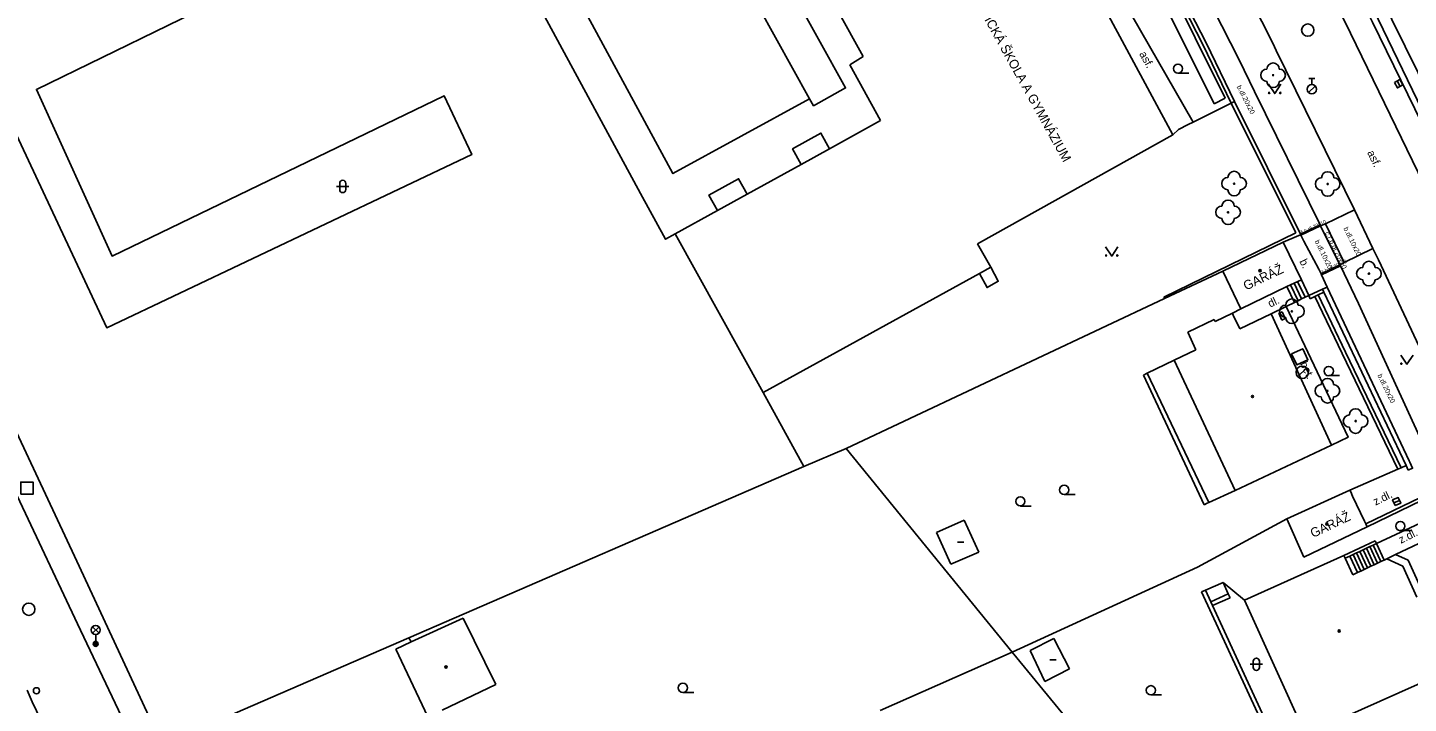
# Model space of a CAD drawing. Extents: x -600391 to -599491, y -1160176 to -1159402.
# Drawn here: x -600105.3 to -599993.1, y -1159949.1 to -1159894.2 of the extents above; entities that cross this region are included whole.
import ezdxf

# ---------------------------------------------------------------- set-up
doc = ezdxf.new("R2010")
doc.units = 0
for name, color, linetype in [('Level 10', 7, 'Continuous'), ('Level 11', 7, 'Continuous'), ('Level 21', 7, 'Continuous'), ('Level 22', 7, 'Continuous'), ('Level 24', 7, 'Continuous'), ('Level 26', 7, 'Continuous'), ('Level 27', 7, 'Continuous'), ('Level 28', 7, 'Continuous'), ('Level 33', 7, 'Continuous'), ('Level 36', 7, 'Continuous'), ('Level 39', 7, 'Continuous'), ('Level 40', 7, 'Continuous'), ('Level 41', 7, 'Continuous'), ('Level 5', 7, 'Continuous'), ('Level 51', 7, 'Continuous'), ('Level 52', 7, 'Continuous'), ('Level 6', 7, 'Continuous'), ('Level 7', 7, 'Continuous'), ('Level 8', 7, 'Continuous')]:
    doc.layers.add(name, color=color, linetype=linetype)

msp = doc.modelspace()

# ---------------------------------------------------------------- linework, layer by layer
at = {"layer": 'Level 10'}
for points in [[(-600071.58, -1160004.56), (-600074.02, -1159999.43), (-600074.45, -1159998.52), (-600074.47, -1159998.48), (-600076.23, -1159994.94), (-600085.32, -1159976), (-600093.09, -1159959.77), (-600093.53, -1159958.86), (-600094.14, -1159957.58), (-600095.45, -1159954.8), (-600095.87, -1159953.88), (-600101.22, -1159942.6), (-600106.14, -1159932.2), (-600113.47, -1159916.63), (-600122.99, -1159896.48), (-600123.44, -1159895.57), (-600125.12, -1159891.94), (-600125.57, -1159891), (-600140.99, -1159858.37), (-600141.04, -1159858.27), (-600150.62, -1159837.99), (-600151.01, -1159837.1), (-600151.13, -1159836.82)], [(-600004.38, -1159881.71), (-600001.91, -1159882.1), (-600001.45, -1159881.84), (-599996.41, -1159891.77), (-599995.59, -1159893.48), (-599986.85, -1159911.55), (-599983.45, -1159918.69), (-599978.12, -1159930.38), (-599970.99, -1159946.52)], [(-600008.64, -1159886.53), (-600004.15, -1159895.42)], [(-600004.15, -1159895.42), (-600003.88, -1159896.02), (-599997.52, -1159908.97), (-599996.01, -1159912.1), (-599995.56, -1159913.02), (-599988.76, -1159927.51), (-599987.31, -1159930.67), (-599986.9, -1159931.61), (-599986.66, -1159932.19), (-599986.23, -1159933.1), (-599979.57, -1159948.15), (-599978.13, -1159951.45), (-599977.7, -1159952.42), (-599977.02, -1159953.94), (-599975.73, -1159957.07)], [(-600105.33, -1159947.99), (-600104.9, -1159948.93), (-600101.67, -1159955.67), (-600101.23, -1159956.59), (-600099.95, -1159959.3), (-600099.52, -1159960.22), (-600094.98, -1159969.74), (-600094.53, -1159970.65), (-600091.31, -1159977.35), (-600090.89, -1159978.26), (-600088.92, -1159982.32), (-600088.48, -1159983.23), (-600086.88, -1159986.57), (-600086.45, -1159987.49), (-600082.55, -1159995.57)]]:
    msp.add_lwpolyline(points, dxfattribs=at)
at = {"layer": 'Level 11'}
for points in [[(-600074.4, -1159866.21), (-600065.08, -1159883.43), (-600052.87, -1159906.01), (-600041.78, -1159899.94), (-600041.45, -1159900.5), (-600038.85, -1159899.06), (-600060.77, -1159859.49), (-600065.75, -1159862.23), (-600066.1, -1159861.67)], [(-600077.12, -1159867.69), (-600055.51, -1159907.64), (-600053.46, -1159911.35), (-600052.69, -1159910.92)], [(-600084.62, -1159871.79), (-600077.89, -1159886.16), (-600104.56, -1159899.17), (-600098.42, -1159912.72), (-600071.44, -1159899.7), (-600069.21, -1159904.47), (-600098.85, -1159918.54), (-600113.38, -1159887.51)], [(-600041.78, -1159899.94), (-600054.21, -1159877.49), (-600065.08, -1159883.43)], [(-600002.37, -1159877.7), (-599997.64, -1159887.06), (-599995.54, -1159891.34), (-599992.33, -1159897.82), (-599988.83, -1159905.02), (-599982.55, -1159918.34), (-599977.69, -1159928.9), (-599968.89, -1159948.65)], [(-600004.38, -1159881.71), (-599998.64, -1159892.95), (-599997.83, -1159894.61), (-599989.12, -1159912.55), (-599980.51, -1159931.05), (-599972.36, -1159949.72)], [(-600001.91, -1159882.1), (-599996.9, -1159892.03), (-599996.06, -1159893.72), (-599990.31, -1159905.47), (-599987.32, -1159911.73), (-599983.94, -1159918.91)], [(-600010.42, -1159889.79), (-600006.89, -1159896.76), (-600005.64, -1159899.34), (-600000.3, -1159910.18), (-600000.26, -1159910.27)], [(-600015.62, -1159893.13), (-600010.62, -1159901.83)], [(-600040.15, -1159903.99), (-600040.85, -1159902.73), (-600043.15, -1159904.01), (-600042.46, -1159905.27)], [(-600046.85, -1159907.69), (-600047.54, -1159906.43), (-600049.94, -1159907.76), (-600049.25, -1159909.02)], [(-599997.52, -1159908.97), (-599999.87, -1159910.1), (-600000.26, -1159910.27)], [(-599999.87, -1159910.1), (-599998.36, -1159913.24)], [(-600001.91, -1159910.93), (-600000.3, -1159910.18)], [(-600000.26, -1159910.27), (-600001.87, -1159911.02)], [(-600000.26, -1159910.27), (-599998.7, -1159913.43)], [(-599998.7, -1159913.43), (-599998.36, -1159913.24), (-599996.01, -1159912.1)], [(-599998.7, -1159913.43), (-600000.23, -1159914.15)], [(-599998.7, -1159913.43), (-599998.66, -1159913.52), (-599997.19, -1159916.57), (-599991.6, -1159928.72), (-599991.56, -1159928.81)], [(-600027.98, -1159914.13), (-600027.36, -1159915.27), (-600026.44, -1159914.76), (-600027.06, -1159913.62)], [(-599998.66, -1159913.52), (-600000.19, -1159914.24)], [(-600003, -1159915.2), (-600002.38, -1159916.48)], [(-600002.71, -1159915.06), (-600002.09, -1159916.34)], [(-600002.42, -1159914.92), (-600001.81, -1159916.2)], [(-600002.13, -1159914.78), (-600001.52, -1159916.06)], [(-600001.83, -1159914.64), (-600001.23, -1159915.92)], [(-600001.1, -1159916.19), (-600000.73, -1159916), (-600000.46, -1159915.87), (-599999.99, -1159915.64)], [(-600004.28, -1159917.42), (-600003.07, -1159916.82)], [(-600003.07, -1159916.82), (-600002.38, -1159916.48), (-600002.09, -1159916.34), (-600001.81, -1159916.2), (-600001.52, -1159916.06), (-600001.23, -1159915.92)], [(-599999.38, -1159928.07), (-599998.03, -1159927.44), (-600003.07, -1159916.82)], [(-600000.73, -1159916), (-599998.52, -1159920.64)], [(-600007.42, -1159917.36), (-600006.75, -1159917.01)], [(-599998.52, -1159920.64), (-599994, -1159930.03)], [(-599996.47, -1159934.72), (-599992.06, -1159932.57)], [(-599995.73, -1159936.07), (-599991.43, -1159934.06)], [(-599994.89, -1159937.31), (-599994.17, -1159936.97), (-599990.86, -1159935.39)], [(-599997.63, -1159936.96), (-599997.01, -1159938.3)], [(-599997.36, -1159936.83), (-599996.73, -1159938.17)], [(-599997.09, -1159936.71), (-599996.46, -1159938.05)], [(-599996.82, -1159936.58), (-599996.19, -1159937.92)], [(-599996.55, -1159936.45), (-599995.92, -1159937.79)], [(-599996.27, -1159936.32), (-599995.65, -1159937.66)], [(-599996, -1159936.2), (-599995.38, -1159937.54)], [(-599995.1, -1159937.41), (-599995.73, -1159936.07)], [(-599993.14, -1159937.42), (-599994.17, -1159936.97)], [(-599997.9, -1159937.09), (-599997.28, -1159938.43)], [(-599995.1, -1159937.41), (-599994.89, -1159937.31)], [(-599993.14, -1159937.42), (-599991.8, -1159940.4)], [(-600074.14, -1159944.05), (-600074.33, -1159943.72)]]:
    msp.add_lwpolyline(points, dxfattribs=at)
at = {"layer": 'Level 21'}
for points in [[(-600013.8, -1159890.5), (-600008.91, -1159900.35)], [(-600012.9, -1159890.05), (-600008.01, -1159899.9)], [(-600008.01, -1159899.9), (-600008.91, -1159900.35)]]:
    msp.add_lwpolyline(points, dxfattribs=at)
at = {"layer": 'Level 22'}
for centre in [(-600004.12, -1159898.02), (-600007.29, -1159906.83), (-599999.69, -1159906.86), (-600007.78, -1159909.16), (-599996.34, -1159914.14), (-600002.6, -1159917.2), (-599999.71, -1159923.66), (-599997.42, -1159926.12)]:
    msp.add_circle(centre, 0.05, dxfattribs=at)
for centre, start, end in [((-600004.62, -1159898.02), 90, 270), ((-600004.12, -1159897.52), 0, 180), ((-600003.62, -1159898.02), 270, 90), ((-600004.12, -1159898.52), 180, 0), ((-600007.79, -1159906.83), 90, 270), ((-600007.29, -1159906.33), 0, 180), ((-600006.79, -1159906.83), 270, 90), ((-600000.19, -1159906.86), 90, 270), ((-599999.69, -1159906.36), 0, 180), ((-599999.19, -1159906.86), 270, 90), ((-600007.29, -1159907.33), 180, 0), ((-599999.69, -1159907.36), 180, 0), ((-600008.28, -1159909.16), 90, 270), ((-600007.78, -1159908.66), 0, 180), ((-600007.28, -1159909.16), 270, 90), ((-600007.78, -1159909.66), 180, 0), ((-599996.34, -1159913.64), 0, 180), ((-599996.84, -1159914.14), 90, 270), ((-599995.84, -1159914.14), 270, 90), ((-599996.34, -1159914.64), 180, 0), ((-600003.1, -1159917.2), 90, 270), ((-600002.6, -1159916.7), 0, 180), ((-600002.1, -1159917.2), 270, 90), ((-600002.6, -1159917.7), 180, 0), ((-600000.21, -1159923.66), 90, 270), ((-599999.71, -1159923.16), 0, 180), ((-599999.21, -1159923.66), 270, 90), ((-599999.71, -1159924.16), 180, 0), ((-599997.92, -1159926.12), 90, 270), ((-599997.42, -1159925.62), 0, 180), ((-599996.92, -1159926.12), 270, 90), ((-599997.42, -1159926.62), 180, 0)]:
    msp.add_arc(centre, 0.5, start, end, dxfattribs=at)
at = {"layer": 'Level 24'}
for points in [[(-600003.4, -1159917.24), (-600003.67, -1159917.36)], [(-600003.67, -1159917.36), (-600003.42, -1159917.91)], [(-600003.42, -1159917.91), (-600003.15, -1159917.78)], [(-600003.15, -1159917.78), (-600003.4, -1159917.24)]]:
    msp.add_lwpolyline(points, dxfattribs=at)
at = {"layer": 'Level 26'}
for points in [[(-600002.62, -1159920.66), (-600002.2, -1159921.56), (-600001.3, -1159921.14), (-600001.72, -1159920.24)], [(-600105.84, -1159932.07), (-600104.84, -1159932.07), (-600104.84, -1159931.07), (-600105.84, -1159931.07)]]:
    msp.add_lwpolyline(points, close=True, dxfattribs=at)
at = {"layer": 'Level 27'}
for p, q in [((-599994.04, -1159898.49), (-599993.8, -1159898.93)), ((-600002.11, -1159922.51), (-600001.41, -1159921.81)), ((-599994.32, -1159932.76), (-599993.86, -1159932.56))]:
    msp.add_line(p, q, dxfattribs=at)
for points in [[(-599994.26, -1159898.61), (-599994.02, -1159899.05), (-599993.58, -1159898.81), (-599993.82, -1159898.37)], [(-599994.22, -1159932.99), (-599993.76, -1159932.79), (-599993.96, -1159932.33), (-599994.42, -1159932.53)]]:
    msp.add_lwpolyline(points, close=True, dxfattribs=at)
for centre in [(-600001.31, -1159894.36), (-600001.76, -1159922.16), (-600105.19, -1159941.41)]:
    msp.add_circle(centre, 0.5, dxfattribs=at)
at = {"layer": 'Level 28'}
for p, q in [((-600001.24, -1159899.43), (-600000.71, -1159898.9)), ((-600001.23, -1159898.29), (-600000.73, -1159898.29)), ((-600000.98, -1159898.79), (-600000.98, -1159898.29))]:
    msp.add_line(p, q, dxfattribs=at)
for centre, radius in [((-600000.98, -1159899.16), 0.375), ((-600104.56, -1159948.03), 0.25)]:
    msp.add_circle(centre, radius, dxfattribs=at)
at = {"layer": 'Level 33'}
for p, q in [((-600100.02, -1159943.36), (-600099.48, -1159942.83)), ((-600100.02, -1159942.83), (-600099.48, -1159943.36)), ((-600099.75, -1159943.47), (-600099.75, -1159944.22))]:
    msp.add_line(p, q, dxfattribs=at)
for centre, radius in [((-600099.75, -1159943.09), 0.375), ((-600099.75, -1159944.22), 0.2), ((-600099.75, -1159944.22), 0.145), ((-600099.75, -1159944.22), 0.0876)]:
    msp.add_circle(centre, radius, dxfattribs=at)
at = {"layer": 'Level 36'}
for p, q in [((-600011.85, -1159897.86), (-600010.98, -1159897.86)), ((-600080.18, -1159907.06), (-600079.18, -1159907.06)), ((-600079.93, -1159906.81), (-600079.93, -1159907.31)), ((-600079.43, -1159906.81), (-600079.43, -1159907.31)), ((-599999.6, -1159922.43), (-599998.73, -1159922.43)), ((-600021.09, -1159932.09), (-600020.21, -1159932.09)), ((-600024.65, -1159933.02), (-600023.77, -1159933.02)), ((-599993.79, -1159935.02), (-599992.91, -1159935.02)), ((-600005.98, -1159945.88), (-600004.98, -1159945.88)), ((-600005.73, -1159945.63), (-600005.73, -1159946.13)), ((-600005.23, -1159945.63), (-600005.23, -1159946.13)), ((-600052.06, -1159948.16), (-600051.18, -1159948.16)), ((-600014.05, -1159948.36), (-600013.18, -1159948.36))]:
    msp.add_line(p, q, dxfattribs=at)
for points in [[(-600004.49, -1159898.76), (-600003.99, -1159899.51), (-600003.49, -1159898.76)], [(-600017.73, -1159911.97), (-600017.23, -1159912.72), (-600016.73, -1159911.97)], [(-599993.76, -1159920.76), (-599993.26, -1159921.51), (-599992.76, -1159920.76)]]:
    msp.add_lwpolyline(points, dxfattribs=at)
for centre, radius in [((-600011.85, -1159897.49), 0.375), ((-600004.44, -1159899.46), 0.05), ((-600003.54, -1159899.46), 0.05), ((-600017.68, -1159912.67), 0.05), ((-600016.78, -1159912.67), 0.05), ((-599999.6, -1159922.06), 0.375), ((-599993.71, -1159921.46), 0.05), ((-600021.09, -1159931.71), 0.375), ((-600024.65, -1159932.64), 0.375), ((-599993.79, -1159934.65), 0.375), ((-600052.06, -1159947.79), 0.375), ((-600014.05, -1159947.99), 0.375)]:
    msp.add_circle(centre, radius, dxfattribs=at)
for centre, start, end in [((-600079.68, -1159906.81), 0, 180), ((-600079.68, -1159907.31), 180, 0), ((-600005.48, -1159945.63), 0, 180), ((-600005.48, -1159946.13), 180, 0)]:
    msp.add_arc(centre, 0.25, start, end, dxfattribs=at)
at = {"layer": 'Level 39'}
for p, q in [((-600029.75, -1159935.97), (-600029.25, -1159935.97)), ((-600022.25, -1159945.52), (-600021.75, -1159945.52))]:
    msp.add_line(p, q, dxfattribs=at)
for centre, radius in [((-600005.18, -1159913.9), 0.09), ((-600005.18, -1159913.9), 0.0398), ((-600005.8, -1159924.12), 0.09), ((-600005.8, -1159924.12), 0.0398), ((-599999.76, -1159934.48), 0.09), ((-599999.76, -1159934.48), 0.0398), ((-599998.76, -1159943.17), 0.09), ((-599998.76, -1159943.17), 0.0398), ((-600071.3, -1159946.1), 0.09), ((-600071.3, -1159946.1), 0.0398)]:
    msp.add_circle(centre, radius, dxfattribs=at)
at = {"layer": 'Level 5'}
for points in [[(-600037.41, -1159896.51), (-600053.19, -1159868.02)], [(-600017.69, -1159892.83), (-600012.26, -1159902.87)], [(-600038.5, -1159897.19), (-600037.41, -1159896.51)], [(-600036.01, -1159901.71), (-600038.5, -1159897.19)], [(-600040.15, -1159903.99), (-600036.01, -1159901.71)], [(-600012.26, -1159902.87), (-600028.13, -1159911.71)], [(-600042.46, -1159905.27), (-600040.15, -1159903.99)], [(-600046.85, -1159907.69), (-600042.46, -1159905.27)], [(-600049.25, -1159909.02), (-600046.85, -1159907.69)], [(-600052.69, -1159910.92), (-600049.25, -1159909.02)], [(-600045.53, -1159923.79), (-600052.69, -1159910.92)], [(-600028.13, -1159911.71), (-600027.06, -1159913.62)], [(-600008.21, -1159913.93), (-600003.31, -1159911.59)], [(-600003.31, -1159911.59), (-600001.83, -1159914.64)], [(-600027.98, -1159914.13), (-600045.53, -1159923.79)], [(-600027.06, -1159913.62), (-600027.98, -1159914.13)], [(-600006.75, -1159917.01), (-600008.21, -1159913.93)], [(-600001.83, -1159914.64), (-600003, -1159915.2), (-600006.75, -1159917.01)], [(-600011.05, -1159918.89), (-600008.91, -1159917.88)], [(-600008.91, -1159917.88), (-600008.83, -1159918.04)], [(-600008.83, -1159918.04), (-600007.42, -1159917.36)], [(-600007.36, -1159917.52), (-600007.42, -1159917.36)], [(-600006.82, -1159918.63), (-600007.36, -1159917.52)], [(-600004.28, -1159917.42), (-600006.82, -1159918.63)], [(-600004.28, -1159917.42), (-599999.38, -1159928.07)], [(-600010.41, -1159920.33), (-600011.05, -1159918.89)], [(-600012.15, -1159921.18), (-600010.41, -1159920.33)], [(-600007.21, -1159931.75), (-600012.15, -1159921.18)], [(-599999.38, -1159928.07), (-600007.21, -1159931.75)], [(-600003.02, -1159934.07), (-599997.89, -1159931.73)], [(-599997.89, -1159931.73), (-599997.82, -1159931.88)], [(-599997.82, -1159931.88), (-599997.67, -1159932.21)], [(-599997.67, -1159932.21), (-599996.7, -1159934.24)], [(-600001.62, -1159937.18), (-600003.02, -1159934.07)], [(-599996.47, -1159934.72), (-600001.62, -1159937.18)], [(-599996.7, -1159934.24), (-599996.58, -1159934.47)], [(-599996.58, -1159934.47), (-599996.47, -1159934.72)], [(-600006.45, -1159940.68), (-599998.38, -1159937.03)], [(-599998.38, -1159937.03), (-599998.27, -1159937.26)], [(-599998.27, -1159937.26), (-599997.65, -1159938.6)], [(-599996.73, -1159938.17), (-599996.46, -1159938.05)], [(-599996.46, -1159938.05), (-599996.19, -1159937.92)], [(-599996.19, -1159937.92), (-599995.92, -1159937.79)], [(-599995.92, -1159937.79), (-599995.65, -1159937.66)], [(-599995.65, -1159937.66), (-599995.38, -1159937.54)], [(-599995.38, -1159937.54), (-599995.1, -1159937.41)], [(-599993.58, -1159937.91), (-599994.89, -1159937.31)], [(-599993.58, -1159937.91), (-599992.45, -1159940.42)], [(-599997.65, -1159938.6), (-599997.28, -1159938.43)], [(-599997.28, -1159938.43), (-599997.01, -1159938.3)], [(-599997.01, -1159938.3), (-599996.73, -1159938.17)], [(-600001.5, -1159951.59), (-600006.45, -1159940.68)], [(-600074.14, -1159944.05), (-600069.9, -1159942.12)], [(-600069.9, -1159942.12), (-600067.24, -1159947.51)], [(-600075.38, -1159944.64), (-600074.14, -1159944.05)], [(-600072.78, -1159950.15), (-600075.38, -1159944.64)], [(-600001.5, -1159951.59), (-599990.88, -1159946.83)], [(-600067.24, -1159947.51), (-600071.62, -1159949.6)]]:
    msp.add_lwpolyline(points, dxfattribs=at)
at = {"layer": 'Level 51'}
for points in [[(-600038.81, -1159928.35), (-600012.95, -1159916.16)], [(-600014.35, -1159922.24), (-600012.15, -1159921.18)], [(-600014.66, -1159922.4), (-600014.35, -1159922.24)], [(-600009.71, -1159932.93), (-600014.66, -1159922.4)], [(-600014.35, -1159922.24), (-600009.34, -1159932.73)], [(-600045.53, -1159923.79), (-600042.25, -1159929.81)], [(-600042.25, -1159929.81), (-600038.81, -1159928.35)], [(-600025.31, -1159944.9), (-600038.81, -1159928.35)], [(-600074.33, -1159943.72), (-600042.25, -1159929.81)], [(-600007.21, -1159931.75), (-600009.34, -1159932.73)], [(-600009.34, -1159932.73), (-600009.49, -1159932.79), (-600009.71, -1159932.93)], [(-600010.25, -1159937.99), (-600003.02, -1159934.07)], [(-600025.31, -1159944.9), (-600010.25, -1159937.99)], [(-600009.62, -1159939.87), (-600008.18, -1159939.24)], [(-600008.18, -1159939.24), (-600006.45, -1159940.68)], [(-600007.76, -1159940.15), (-600008.18, -1159939.24)], [(-600009.93, -1159940), (-600009.62, -1159939.87)], [(-600004.03, -1159952.75), (-600009.93, -1159940)], [(-600009.62, -1159939.87), (-600009.18, -1159940.8)], [(-600009.18, -1159940.8), (-600007.76, -1159940.15)], [(-600007.6, -1159940.48), (-600007.76, -1159940.15)], [(-600009.18, -1159940.8), (-600009.04, -1159941.1)], [(-600009.04, -1159941.1), (-600007.6, -1159940.48)], [(-600009.04, -1159941.1), (-600003.73, -1159952.61)], [(-600036.04, -1159949.63), (-600025.31, -1159944.9)], [(-600025.31, -1159944.9), (-600016.23, -1159955.97)]]:
    msp.add_lwpolyline(points, dxfattribs=at)
at = {"layer": 'Level 52'}
for points in [[(-600031.46, -1159935.16), (-600029.21, -1159934.18)], [(-600029.21, -1159934.18), (-600028.03, -1159936.78)], [(-600030.3, -1159937.75), (-600031.46, -1159935.16)], [(-600028.03, -1159936.78), (-600030.3, -1159937.75)], [(-600023.85, -1159944.76), (-600021.93, -1159943.78)], [(-600022.65, -1159947.29), (-600023.85, -1159944.76)], [(-600021.93, -1159943.78), (-600020.65, -1159946.25)], [(-600020.65, -1159946.25), (-600022.65, -1159947.29)]]:
    msp.add_lwpolyline(points, dxfattribs=at)
at = {"layer": 'Level 6'}
for points in [[(-600006.82, -1159918.63), (-600007.36, -1159917.52)], [(-599996.7, -1159934.24), (-599997.67, -1159932.21)], [(-599997.65, -1159938.6), (-599998.27, -1159937.26)]]:
    msp.add_lwpolyline(points, dxfattribs=at)
at = {"layer": 'Level 7'}
for points in [[(-600013, -1159888.69), (-600009.57, -1159895.39)], [(-600012.93, -1159889.48), (-600009.84, -1159895.52)], [(-600094.36, -1159952.42), (-600101.28, -1159937.5), (-600121.51, -1159894.31)], [(-600009.84, -1159895.52), (-600007.52, -1159900.29)], [(-600009.57, -1159895.39), (-600007.25, -1159900.16)], [(-600007.52, -1159900.29), (-600010.62, -1159901.83), (-600011.02, -1159902.02)], [(-600007.25, -1159900.16), (-600007.52, -1159900.29)], [(-600007.52, -1159900.29), (-600002.29, -1159910.84)], [(-600007.25, -1159900.16), (-600001.91, -1159910.93), (-600001.89, -1159910.98)], [(-600011.8, -1159902.44), (-600012.26, -1159902.87)], [(-600002.29, -1159910.84), (-600013, -1159916.05)], [(-600003.31, -1159911.59), (-600002.23, -1159911.13)], [(-600002.23, -1159911.13), (-600001.89, -1159910.98)], [(-600001.89, -1159910.98), (-600001.87, -1159911.02), (-600001.62, -1159911.51)], [(-600012.95, -1159916.16), (-600008.21, -1159913.93)], [(-599999.74, -1159915.23), (-600000.19, -1159914.24), (-600000.23, -1159914.15), (-600000.4, -1159913.78)], [(-600001.23, -1159915.92), (-600000.1, -1159915.4)], [(-599993.16, -1159930.1), (-599992.79, -1159929.95), (-599993.03, -1159929.45), (-599993.07, -1159929.36), (-599999.74, -1159915.23), (-600000.1, -1159915.4)], [(-600000.1, -1159915.4), (-599999.99, -1159915.64), (-599993.32, -1159929.72)], [(-600012.95, -1159916.16), (-600013, -1159916.05)], [(-600001.1, -1159916.19), (-600001.23, -1159915.92)], [(-600000.46, -1159915.87), (-599998.25, -1159920.51)], [(-599998.25, -1159920.51), (-599993.73, -1159929.91)], [(-599997.89, -1159931.73), (-599994, -1159930.03), (-599993.73, -1159929.91), (-599993.32, -1159929.72)], [(-599993.32, -1159929.72), (-599993.16, -1159930.1)], [(-599996.58, -1159934.47), (-599992.16, -1159932.34)], [(-599998.38, -1159937.03), (-599995.84, -1159935.84)], [(-599995.84, -1159935.84), (-599995.73, -1159936.07)], [(-599998.27, -1159937.26), (-599997.9, -1159937.09), (-599997.63, -1159936.96), (-599997.36, -1159936.83), (-599997.09, -1159936.71), (-599996.82, -1159936.58), (-599996.55, -1159936.45), (-599996.27, -1159936.32), (-599996, -1159936.2)], [(-599995.73, -1159936.07), (-599996, -1159936.2)], [(-600094.36, -1159952.42), (-600074.33, -1159943.72)]]:
    msp.add_lwpolyline(points, dxfattribs=at)
at = {"layer": 'Level 8'}
for points in [[(-600011.8, -1159902.44), (-600011.02, -1159902.02)], [(-600001.62, -1159911.51), (-600000.4, -1159913.78)]]:
    msp.add_lwpolyline(points, dxfattribs=at)

# ---------------------------------------------------------------- texts
at = {"layer": 'Level 40'}
for s, height, rotation, p in [('asf.', 0.65, 298.9295, (-600015.02, -1159896.29)), ('b.dl.20x20', 0.4, 297, (-600007.09, -1159898.96)), ('asf.', 0.65, 295.4522, (-599996.5, -1159904.3)), ('č.b.dl.20x10', 0.3, 25, (-600001.81, -1159910.97)), ('č.r.b.dl.20x10', 0.4, 296, (-599999.92, -1159910.83)), ('b.dl.10x20', 0.4, 296, (-599998.42, -1159910.47)), ('b.dl.10x20', 0.4, 296, (-600000.75, -1159911.52)), ('b.', 0.65, 295.8116, (-600002, -1159913.14)), ('č.b.dl.20x10', 0.3, 25, (-600000.12, -1159914.19)), ('dl.', 0.65, 25.488, (-600004.36, -1159916.91)), ('bet.', 0.65, 295.3697, (-600001.95, -1159921.46)), ('b.dl.20x20', 0.4, 296.0448, (-599995.66, -1159922.41)), ('z.dl.', 0.65, 26.0761, (-599995.8, -1159932.99)), ('z.dl.', 0.65, 26.0761, (-599993.74, -1159936.09))]:
    msp.add_text(s, height=height, rotation=rotation, dxfattribs=at).set_placement(p)
at = {"layer": 'Level 41'}
for s, rotation, p in [('CYRILOMETODĚJSKÁ STŘEDNÍ  PEDAGOGICKÁ ŠKOLA A GYMNÁZIUM', 298.9859, (-600037.69, -1159875.27)), ('GARÁŽ', 25.488, (-600006.32, -1159915.52)), ('GARÁŽ', 25.4038, (-600000.88, -1159935.62))]:
    msp.add_text(s, height=0.75, rotation=rotation, dxfattribs=at).set_placement(p)

doc.saveas('drawing.dxf')
